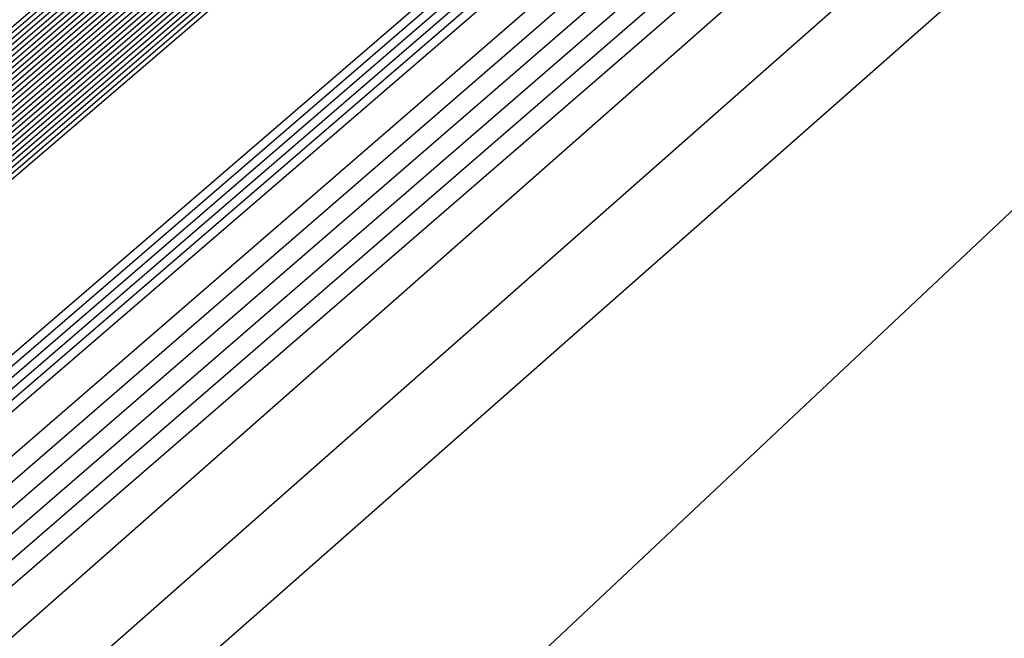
# Model space of a CAD drawing. Extents: x 3249832 to 3255657, y 13789405 to 13793316.
# Tile 774 of 1056: x 3253208.048 to 3253208.452, y 13791256.553 to 13791256.807. Entities that reach past the tile are written whole.
import ezdxf

# ---------------------------------------------------------------- set-up
doc = ezdxf.new("R2010")
doc.units = 0
doc.header["$LTSCALE"] = 100
doc.header["$MEASUREMENT"] = 0
for name, color, linetype in [('GRATIO_03231_CON', 1, 'CONTINUOUS'), ('GRATIO_0323_ICON', 1, 'CONTINUOUS'), ('TARGETS_EAST', 7, 'CONTINUOUS')]:
    doc.layers.add(name, color=color, linetype=linetype)

# ---------------------------------------------------------------- blocks, each defined once
blk = doc.blocks.new('Gratio_032316_contours')
at = {"layer": 'GRATIO_03231_CON', "color": 5, "linetype": 'Continuous', "flags": 128}
for points in [[(3253294.02117, 13791331.04278), (3253275.51252, 13791314.84857), (3253259.74641, 13791301.11971), (3253250.90118, 13791293.4869), (3253247.60749, 13791290.71421), (3253247.10911, 13791290.34906), (3253246.71171, 13791290.01217), (3253243.96878, 13791287.61762), (3253236.49572, 13791281.15281), (3253223.09361, 13791269.61112), (3253207.30623, 13791256.00981), (3253193.86302, 13791244.37213), (3253186.31196, 13791237.71784), (3253183.47503, 13791235.05279)], [(3253293.83167, 13791330.88045), (3253275.39736, 13791314.75135), (3253259.6945, 13791301.07777), (3253250.88464, 13791293.47583), (3253247.60402, 13791290.71447), (3253247.10757, 13791290.35085), (3253246.69656, 13791290.00204), (3253243.85762, 13791287.52479), (3253236.12374, 13791280.8358), (3253222.25472, 13791268.89288), (3253205.91767, 13791254.81834), (3253192.00653, 13791242.77561), (3253184.19264, 13791235.88971), (3253181.25697, 13791233.1319)], [(3253293.64218, 13791330.71812), (3253275.28219, 13791314.65413), (3253259.64258, 13791301.03582), (3253250.8681, 13791293.46475), (3253247.60055, 13791290.71473), (3253247.10604, 13791290.35265), (3253246.68141, 13791289.99191), (3253243.74646, 13791287.43197), (3253235.75176, 13791280.51879), (3253221.41583, 13791268.17464), (3253204.52912, 13791253.62687), (3253190.15004, 13791241.1791), (3253182.07332, 13791234.06158)], [(3253293.45268, 13791330.55578), (3253275.16702, 13791314.55691), (3253259.59067, 13791300.99388), (3253250.85155, 13791293.45368), (3253247.59708, 13791290.71499), (3253247.10451, 13791290.35445), (3253246.66626, 13791289.98178), (3253243.6353, 13791287.33914), (3253235.37978, 13791280.20179), (3253220.57694, 13791267.4564), (3253203.14057, 13791252.4354), (3253188.29355, 13791239.58258), (3253179.954, 13791232.23346)], [(3253308.44452, 13791343.76579), (3253293.07368, 13791330.23112), (3253274.93669, 13791314.36246), (3253259.48684, 13791300.90999), (3253250.81847, 13791293.43152), (3253247.59013, 13791290.71551), (3253247.10144, 13791290.35804), (3253246.63595, 13791289.96152), (3253243.41298, 13791287.15349), (3253234.63582, 13791279.56777), (3253218.89917, 13791266.01993), (3253200.36346, 13791250.05246), (3253184.58057, 13791236.38955), (3253175.71733, 13791228.58423), (3253172.40047, 13791225.5046), (3253171.87167, 13791224.84758), (3253171.83099, 13791224.68776), (3253171.81192, 13791224.61054), (3253171.80631, 13791224.57903), (3253171.80709, 13791224.56196), (3253171.81141, 13791224.55077), (3253171.8175, 13791224.5425)], [(3253308.192, 13791343.54795), (3253292.88418, 13791330.06879), (3253274.82152, 13791314.26524), (3253259.43492, 13791300.86805), (3253250.80192, 13791293.42045), (3253247.58666, 13791290.71576), (3253247.09991, 13791290.35984), (3253246.63023, 13791289.95949), (3253243.37731, 13791287.12548), (3253234.5186, 13791279.46953), (3253219.10173, 13791266.20888), (3253203.65505, 13791252.98282), (3253196.57706, 13791247.03615)], [(3253307.93948, 13791343.33011), (3253292.69468, 13791329.90645), (3253274.70635, 13791314.16802), (3253259.38301, 13791300.82611), (3253250.78538, 13791293.40937), (3253247.58319, 13791290.71602), (3253247.09838, 13791290.36164), (3253246.63006, 13791289.96223), (3253243.38596, 13791287.13554), (3253234.55099, 13791279.49977), (3253219.17525, 13791266.27429), (3253203.76972, 13791253.08339), (3253196.71057, 13791247.15255)], [(3253307.68696, 13791343.11228), (3253292.50518, 13791329.74412), (3253274.59119, 13791314.0708), (3253259.33109, 13791300.78416), (3253250.76884, 13791293.3983), (3253247.57972, 13791290.71628), (3253247.09685, 13791290.36343), (3253246.62988, 13791289.96496), (3253243.39462, 13791287.1456), (3253234.58339, 13791279.53), (3253219.24877, 13791266.33971), (3253203.88439, 13791253.18397), (3253196.84408, 13791247.26894)], [(3253307.18192, 13791342.67661), (3253292.12619, 13791329.41946), (3253274.36086, 13791313.87636), (3253259.22726, 13791300.70028), (3253250.73575, 13791293.37615), (3253247.57277, 13791290.7168), (3253247.09378, 13791290.36703), (3253246.62953, 13791289.97042), (3253243.41193, 13791287.16573), (3253234.64818, 13791279.59048), (3253219.39582, 13791266.47055), (3253204.11372, 13791253.38512), (3253197.11109, 13791247.50173)], [(3253306.9294, 13791342.45877), (3253291.93669, 13791329.25712), (3253274.24569, 13791313.77914), (3253259.17535, 13791300.65833), (3253250.71921, 13791293.36507), (3253247.5693, 13791290.71706), (3253247.09225, 13791290.36882), (3253246.62935, 13791289.97315), (3253243.42058, 13791287.17579), (3253234.68057, 13791279.62072), (3253219.46933, 13791266.53596), (3253204.22838, 13791253.4857), (3253197.2446, 13791247.61813)], [(3253306.67688, 13791342.24094), (3253291.74719, 13791329.09479), (3253274.13052, 13791313.68192), (3253259.12343, 13791300.61639), (3253250.70267, 13791293.354), (3253247.56583, 13791290.71731), (3253247.09072, 13791290.37062), (3253246.62918, 13791289.97588), (3253243.42924, 13791287.18585), (3253234.71297, 13791279.65096), (3253219.54285, 13791266.60138), (3253204.34305, 13791253.58627), (3253197.37811, 13791247.73453)], [(3253306.42436, 13791342.0231), (3253291.55769, 13791328.93246), (3253274.01535, 13791313.58469), (3253259.07151, 13791300.57445), (3253250.68613, 13791293.34292), (3253247.56236, 13791290.71757), (3253247.08919, 13791290.37242), (3253246.629, 13791289.97862), (3253243.43789, 13791287.19591), (3253234.74536, 13791279.68119), (3253219.61637, 13791266.6668), (3253204.45771, 13791253.68685), (3253197.51162, 13791247.85092)], [(3253305.91932, 13791341.58743), (3253291.17869, 13791328.60779), (3253273.78502, 13791313.39025), (3253258.96768, 13791300.49056), (3253250.65304, 13791293.32077), (3253247.55541, 13791290.71809), (3253247.08612, 13791290.37601), (3253246.62865, 13791289.98408), (3253243.4552, 13791287.21604), (3253234.81015, 13791279.74167), (3253219.76341, 13791266.79763), (3253204.68704, 13791253.888), (3253197.77863, 13791248.08372)], [(3253305.6668, 13791341.36959), (3253290.98919, 13791328.44546), (3253273.66985, 13791313.29303), (3253258.91577, 13791300.44861), (3253250.6365, 13791293.30969), (3253247.55194, 13791290.71835), (3253247.08459, 13791290.37781), (3253246.62848, 13791289.98681), (3253243.46386, 13791287.2261), (3253234.84255, 13791279.77191), (3253219.83693, 13791266.86305), (3253204.80171, 13791253.98858), (3253197.91214, 13791248.20012)], [(3253305.41428, 13791341.15176), (3253290.79969, 13791328.28313), (3253273.55469, 13791313.19581), (3253258.86385, 13791300.40667), (3253250.61995, 13791293.29862), (3253247.54847, 13791290.71861), (3253247.08306, 13791290.3796), (3253246.6283, 13791289.98954), (3253243.47251, 13791287.23616), (3253234.87494, 13791279.80214), (3253219.91045, 13791266.92847), (3253204.91637, 13791254.08915), (3253198.04565, 13791248.31651)], [(3253305.16176, 13791340.93392), (3253290.6102, 13791328.1208), (3253273.43952, 13791313.09859), (3253258.81194, 13791300.36473), (3253250.60341, 13791293.28754), (3253247.545, 13791290.71886), (3253247.08152, 13791290.3814), (3253246.62812, 13791289.99227), (3253243.48117, 13791287.24622), (3253234.90734, 13791279.83238), (3253219.98397, 13791266.99388), (3253205.03104, 13791254.18973), (3253198.17916, 13791248.43291)], [(3253304.65672, 13791340.49825), (3253290.2312, 13791327.79613), (3253273.20919, 13791312.90414), (3253258.70811, 13791300.28084), (3253250.57033, 13791293.26539), (3253247.53805, 13791290.71938), (3253247.07846, 13791290.385), (3253246.62777, 13791289.99774), (3253243.49848, 13791287.26634), (3253234.97213, 13791279.89286), (3253220.13101, 13791267.12472), (3253205.26037, 13791254.39088), (3253198.44617, 13791248.6657)], [(3253304.4042, 13791340.28041), (3253290.0417, 13791327.6338), (3253273.09402, 13791312.80692), (3253258.65619, 13791300.2389), (3253250.55378, 13791293.25432), (3253247.53458, 13791290.71964), (3253247.07693, 13791290.38679), (3253246.6276, 13791290.00047), (3253243.50713, 13791287.2764), (3253235.00453, 13791279.9231), (3253220.20453, 13791267.19013), (3253205.37503, 13791254.49146), (3253198.57968, 13791248.7821)], [(3253304.15168, 13791340.06258), (3253289.8522, 13791327.47147), (3253272.97886, 13791312.7097), (3253258.60428, 13791300.19695), (3253250.53724, 13791293.24324), (3253247.53111, 13791290.7199), (3253247.07539, 13791290.38859), (3253246.62742, 13791290.0032), (3253243.51579, 13791287.28647), (3253235.03692, 13791279.95333), (3253220.27805, 13791267.25555), (3253205.4897, 13791254.59203), (3253198.71319, 13791248.8985)], [(3253303.89916, 13791339.84474), (3253289.6627, 13791327.30914), (3253272.86369, 13791312.61248), (3253258.55236, 13791300.15501), (3253250.5207, 13791293.23216), (3253247.52764, 13791290.72015), (3253247.07386, 13791290.39039), (3253246.62724, 13791290.00593), (3253243.52444, 13791287.29653), (3253235.06932, 13791279.98357), (3253220.35157, 13791267.32097), (3253205.60436, 13791254.69261), (3253198.8467, 13791249.01489)], [(3253303.39412, 13791339.40907), (3253289.2837, 13791326.98447), (3253272.63335, 13791312.41804), (3253258.44853, 13791300.07112), (3253250.48761, 13791293.21001), (3253247.52069, 13791290.72067), (3253247.0708, 13791290.39398), (3253246.62689, 13791290.0114), (3253243.54175, 13791287.31665), (3253235.13411, 13791280.04405), (3253220.49861, 13791267.4518), (3253205.83369, 13791254.89376), (3253199.11371, 13791249.24769)], [(3253303.1416, 13791339.19123), (3253289.09421, 13791326.82214), (3253272.51819, 13791312.32081), (3253258.39661, 13791300.02918), (3253250.47107, 13791293.19894), (3253247.51722, 13791290.72093), (3253247.06927, 13791290.39578), (3253246.62672, 13791290.01413), (3253243.55041, 13791287.32671), (3253235.1665, 13791280.07429), (3253220.57213, 13791267.51722), (3253205.94836, 13791254.99434), (3253199.24722, 13791249.36409)], [(3253302.88908, 13791338.9734), (3253288.90471, 13791326.65981), (3253272.40302, 13791312.22359), (3253258.3447, 13791299.98724), (3253250.45453, 13791293.18786), (3253247.51375, 13791290.72119), (3253247.06773, 13791290.39757), (3253246.62654, 13791290.01686), (3253243.55907, 13791287.33677), (3253235.1989, 13791280.10452), (3253220.64565, 13791267.58263), (3253206.06302, 13791255.09491), (3253199.38073, 13791249.48048)], [(3253302.63656, 13791338.75556), (3253288.71521, 13791326.49747), (3253272.28786, 13791312.12637), (3253258.29278, 13791299.94529), (3253250.43798, 13791293.17679), (3253247.51028, 13791290.72145), (3253247.0662, 13791290.39937), (3253246.62637, 13791290.01959), (3253243.56772, 13791287.34683), (3253235.23129, 13791280.13476), (3253220.71917, 13791267.64805), (3253206.17769, 13791255.19549), (3253199.51423, 13791249.59688)], [(3253302.13153, 13791338.31989), (3253288.33621, 13791326.17281), (3253272.05752, 13791311.93193), (3253258.18895, 13791299.8614), (3253250.4049, 13791293.15464), (3253247.50334, 13791290.72196), (3253247.06314, 13791290.40297), (3253246.62601, 13791290.02505), (3253243.58503, 13791287.36696), (3253235.29608, 13791280.19524), (3253220.86621, 13791267.77889), (3253206.40702, 13791255.39664), (3253199.78125, 13791249.82967)], [(3253301.879, 13791338.10206), (3253288.14671, 13791326.01048), (3253271.94236, 13791311.83471), (3253258.13704, 13791299.81946), (3253250.38836, 13791293.14356), (3253247.49986, 13791290.72222), (3253247.0616, 13791290.40476), (3253246.62584, 13791290.02779), (3253243.59369, 13791287.37702), (3253235.32848, 13791280.22547), (3253220.93973, 13791267.8443), (3253206.52168, 13791255.49722), (3253199.91476, 13791249.94607)], [(3253301.62648, 13791337.88422), (3253287.95721, 13791325.84815), (3253271.82719, 13791311.73748), (3253258.08512, 13791299.77752), (3253250.37181, 13791293.13248), (3253247.49639, 13791290.72248), (3253247.06007, 13791290.40656), (3253246.62566, 13791290.03052), (3253243.60234, 13791287.38708), (3253235.36087, 13791280.25571), (3253221.01325, 13791267.90972), (3253206.63635, 13791255.59779), (3253200.04827, 13791250.06247)]]:
    blk.add_lwpolyline(points, dxfattribs=at)
at = {"layer": 'GRATIO_03231_CON', "color": 1, "linetype": 'Continuous', "flags": 128}
for points in [[(3253305.67252, 13791341.15943), (3253291.44112, 13791328.73289), (3253274.09304, 13791313.59512), (3253259.13586, 13791300.57928), (3253250.7226, 13791293.32407), (3253247.58798, 13791290.69058), (3253247.11217, 13791290.34546), (3253246.74202, 13791290.03243), (3253244.1911, 13791287.80327), (3253237.23968, 13791281.78682), (3253224.77139, 13791271.04759), (3253210.08333, 13791258.39275), (3253197.57601, 13791247.56516)], [(3253301.48161, 13791337.48281), (3253288.76214, 13791326.38505), (3253272.61894, 13791312.30302), (3253258.50087, 13791300.02092), (3253250.53561, 13791293.15728), (3253247.56601, 13791290.66808), (3253247.1137, 13791290.34367), (3253246.75717, 13791290.04256), (3253244.30226, 13791287.8961), (3253237.61166, 13791282.10383), (3253225.61027, 13791271.76582), (3253211.47189, 13791259.58422), (3253199.4325, 13791249.16167)], [(3253297.2907, 13791333.80618), (3253286.08317, 13791324.03722), (3253271.14483, 13791311.01092), (3253257.86588, 13791299.46255), (3253250.34863, 13791292.99048), (3253247.54404, 13791290.64559), (3253247.11524, 13791290.34187), (3253246.77232, 13791290.05269), (3253244.41342, 13791287.98892), (3253237.98364, 13791282.42084), (3253226.44916, 13791272.48406), (3253212.86044, 13791260.77569), (3253201.28899, 13791250.75819)], [(3253283.4042, 13791321.68939), (3253269.67074, 13791309.71882), (3253257.23089, 13791298.90419), (3253250.16164, 13791292.82369), (3253247.52207, 13791290.6231), (3253247.11677, 13791290.34007), (3253246.78748, 13791290.06281), (3253244.52458, 13791288.08175), (3253238.35562, 13791282.73785), (3253227.28805, 13791273.2023), (3253214.24899, 13791261.96716), (3253203.14548, 13791252.3547), (3253196.90856, 13791246.85849)], [(3253284.71798, 13791322.7763), (3253278.04625, 13791316.99372), (3253266.72253, 13791307.13463), (3253255.9609, 13791297.78746), (3253249.78767, 13791292.4901), (3253247.47813, 13791290.57812), (3253247.11983, 13791290.33648), (3253246.81778, 13791290.08307), (3253244.7469, 13791288.2674), (3253239.09958, 13791283.37186), (3253228.96583, 13791274.63877), (3253217.0261, 13791264.3501), (3253206.85846, 13791255.54773), (3253201.14719, 13791250.51475)], [(3253265.24844, 13791305.84253), (3253255.32591, 13791297.2291), (3253249.60069, 13791292.32331), (3253247.45616, 13791290.55562), (3253247.12136, 13791290.33468), (3253246.83293, 13791290.0932), (3253244.85806, 13791288.36023), (3253239.47156, 13791283.68887), (3253229.80472, 13791275.35701), (3253218.41465, 13791265.54157), (3253208.71495, 13791257.14425), (3253203.26651, 13791252.34288), (3253201.21954, 13791250.41992)], [(3253219.80321, 13791266.73304), (3253210.57144, 13791258.74076), (3253205.38583, 13791254.17101), (3253203.4376, 13791252.34081), (3253203.10639, 13791251.87832), (3253203.04337, 13791251.64335), (3253202.98577, 13791251.42247), (3253202.94238, 13791251.23391), (3253203.08126, 13791251.23357), (3253204.20773, 13791252.12802), (3253207.28638, 13791254.76146), (3253212.79514, 13791259.54974), (3253219.26508, 13791265.19521)], [(3253221.19176, 13791267.92451), (3253212.42793, 13791260.33728), (3253207.50515, 13791255.99914), (3253205.65567, 13791254.2617), (3253205.34124, 13791253.82265), (3253205.28141, 13791253.59959), (3253205.22674, 13791253.3899), (3253205.18554, 13791253.2109), (3253205.33755, 13791253.22823), (3253206.54802, 13791254.20083), (3253209.85361, 13791257.03597), (3253215.76882, 13791262.18177), (3253222.7194, 13791268.24964)]]:
    blk.add_lwpolyline(points, dxfattribs=at)
at = {"layer": 'GRATIO_0323_ICON', "color": 7, "linetype": 'Continuous', "flags": 128}
for points in [[(3253293.26318, 13791330.39345), (3253275.05185, 13791314.45969), (3253259.53875, 13791300.95194), (3253250.83501, 13791293.4426), (3253247.59361, 13791290.71525), (3253247.10298, 13791290.35624), (3253246.6511, 13791289.97165), (3253243.52414, 13791287.24631), (3253235.0078, 13791279.88478), (3253219.73806, 13791266.73817), (3253201.75202, 13791251.24392), (3253186.43706, 13791237.98607), (3253177.83468, 13791230.40533)], [(3253307.43444, 13791342.89444), (3253292.31568, 13791329.58179), (3253274.47602, 13791313.97358), (3253259.27918, 13791300.74222), (3253250.7523, 13791293.38722), (3253247.57625, 13791290.71654), (3253247.09531, 13791290.36523), (3253246.62971, 13791289.96769), (3253243.40327, 13791287.15567), (3253234.61578, 13791279.56024), (3253219.3223, 13791266.40513), (3253203.99905, 13791253.28454), (3253196.97759, 13791247.38534)], [(3253306.17184, 13791341.80526), (3253291.36819, 13791328.77013), (3253273.90019, 13791313.48747), (3253259.0196, 13791300.5325), (3253250.66958, 13791293.33184), (3253247.55889, 13791290.71783), (3253247.08765, 13791290.37421), (3253246.62883, 13791289.98135), (3253243.44655, 13791287.20597), (3253234.77776, 13791279.71143), (3253219.68989, 13791266.73221), (3253204.57238, 13791253.78743), (3253197.64512, 13791247.96732)], [(3253304.90924, 13791340.71608), (3253290.4207, 13791327.95847), (3253273.32436, 13791313.00136), (3253258.76002, 13791300.32278), (3253250.58687, 13791293.27647), (3253247.54153, 13791290.71912), (3253247.07999, 13791290.3832), (3253246.62795, 13791289.99501), (3253243.48982, 13791287.25628), (3253234.93973, 13791279.86262), (3253220.05749, 13791267.0593), (3253205.1457, 13791254.2903), (3253198.31267, 13791248.54931)], [(3253303.64664, 13791339.62691), (3253289.4732, 13791327.1468), (3253272.74852, 13791312.51526), (3253258.50045, 13791300.11307), (3253250.50416, 13791293.22109), (3253247.52417, 13791290.72041), (3253247.07233, 13791290.39218), (3253246.62707, 13791290.00866), (3253243.5331, 13791287.30659), (3253235.10171, 13791280.01381), (3253220.42509, 13791267.38638), (3253205.71903, 13791254.79319), (3253198.9802, 13791249.13129)], [(3253302.38404, 13791338.53773), (3253288.52571, 13791326.33514), (3253272.17269, 13791312.02915), (3253258.24087, 13791299.90335), (3253250.42144, 13791293.16571), (3253247.50681, 13791290.7217), (3253247.06467, 13791290.40117), (3253246.62619, 13791290.02232), (3253243.57638, 13791287.3569), (3253235.26369, 13791280.165), (3253220.79269, 13791267.71347), (3253206.29235, 13791255.29606), (3253199.64775, 13791249.71328)], [(3253288.90889, 13791326.45292), (3253280.72523, 13791319.34155), (3253268.19664, 13791308.42673), (3253256.59589, 13791298.34582), (3253249.97466, 13791292.6569), (3253247.5001, 13791290.60061), (3253247.1183, 13791290.33828), (3253246.80263, 13791290.07294), (3253244.63574, 13791288.17457), (3253238.7276, 13791283.05485), (3253228.12694, 13791273.92054), (3253215.63755, 13791263.15863), (3253205.00197, 13791253.95122), (3253199.02788, 13791248.68662)], [(3253222.58031, 13791269.11598), (3253214.28442, 13791261.93379), (3253209.62447, 13791257.82727), (3253207.87373, 13791256.18259), (3253207.57609, 13791255.76698), (3253207.51946, 13791255.55583), (3253207.4677, 13791255.35734), (3253207.42871, 13791255.18789), (3253207.59383, 13791255.22288), (3253208.8883, 13791256.27363), (3253212.42084, 13791259.31048), (3253218.74251, 13791264.81379)]]:
    blk.add_lwpolyline(points, dxfattribs=at)

msp = doc.modelspace()

# ---------------------------------------------------------------- block references
at = {"layer": 'TARGETS_EAST'}
msp.add_blockref('Gratio_032316_contours', (0, 0), dxfattribs=at)

doc.saveas('drawing.dxf')
